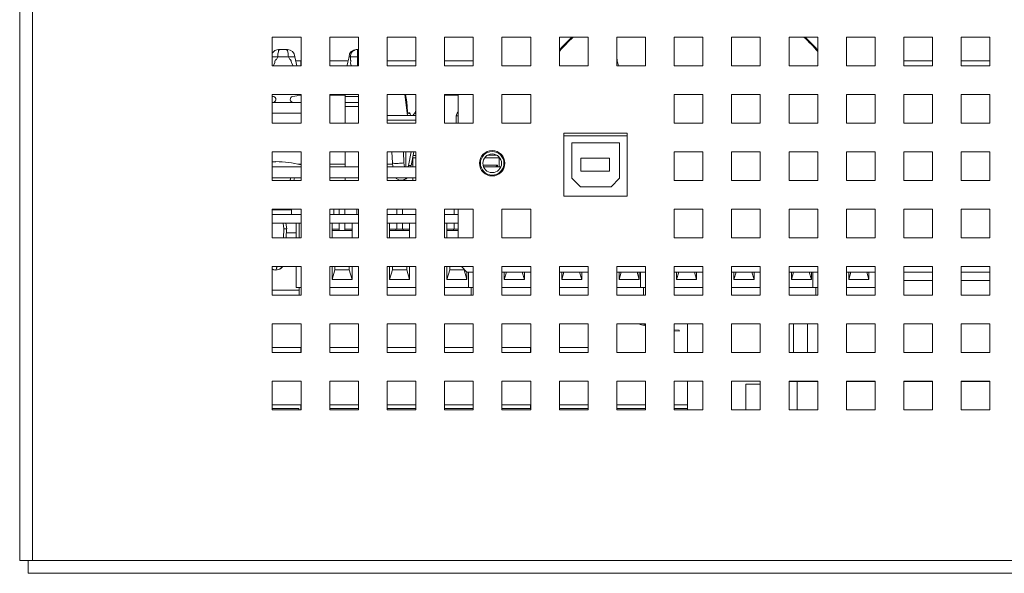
# Model space of a CAD drawing. Header units: inches. Extents: x 1 to 109, y 1 to 85.
# Tile 643 of 656: x 44.64 to 50.36, y 67.42 to 70.64. Entities that reach past the tile are written whole.
import ezdxf

# ---------------------------------------------------------------- set-up
doc = ezdxf.new("R2010")
doc.units = ezdxf.units.IN
doc.header["$MEASUREMENT"] = 0

msp = doc.modelspace()

# ---------------------------------------------------------------- linework, layer by layer
at = {"color": 7, "linetype": 'Continuous', "lineweight": 15, "ltscale": 5}
for p, q in [((44.6389, 67.4921), (44.6389, 80.6973)), ((44.7129, 80.6973), (44.7129, 67.4921)), ((46.2722, 70.5348), (46.1056, 70.5348)), ((46.1056, 70.5348), (46.1056, 70.3681)), ((46.2722, 70.3681), (46.2722, 70.5348)), ((46.6056, 70.5348), (46.4389, 70.5348)), ((46.4389, 70.5348), (46.4389, 70.3681)), ((46.6056, 70.3681), (46.6056, 70.5348)), ((46.9389, 70.5348), (46.7722, 70.5348)), ((46.7722, 70.5348), (46.7722, 70.3681)), ((46.9389, 70.3681), (46.9389, 70.5348)), ((47.2722, 70.5348), (47.1056, 70.5348)), ((47.1056, 70.5348), (47.1056, 70.3681)), ((47.2722, 70.3681), (47.2722, 70.5348)), ((47.6056, 70.5348), (47.4389, 70.5348)), ((47.4389, 70.5348), (47.4389, 70.3681)), ((47.6056, 70.3681), (47.6056, 70.5348)), ((47.9389, 70.5348), (47.7722, 70.5348)), ((47.7722, 70.5348), (47.7722, 70.3681)), ((47.9389, 70.3681), (47.9389, 70.5348)), ((48.2722, 70.5348), (48.1056, 70.5348)), ((48.1056, 70.5348), (48.1056, 70.3681)), ((48.2722, 70.3681), (48.2722, 70.5348)), ((48.6056, 70.5348), (48.4389, 70.5348)), ((48.4389, 70.5348), (48.4389, 70.3681)), ((48.6056, 70.3681), (48.6056, 70.5348)), ((48.9389, 70.5348), (48.7722, 70.5348)), ((48.7722, 70.5348), (48.7722, 70.3681)), ((48.9389, 70.3681), (48.9389, 70.5348)), ((49.2722, 70.5348), (49.1056, 70.5348)), ((49.1056, 70.5348), (49.1056, 70.3681)), ((49.2722, 70.3681), (49.2722, 70.5348)), ((49.6056, 70.5348), (49.4389, 70.5348)), ((49.4389, 70.5348), (49.4389, 70.3681)), ((49.6056, 70.3681), (49.6056, 70.5348)), ((49.9389, 70.5348), (49.7722, 70.5348)), ((49.7722, 70.5348), (49.7722, 70.3681)), ((49.9389, 70.3681), (49.9389, 70.5348)), ((50.2722, 70.5348), (50.1056, 70.5348)), ((50.1056, 70.5348), (50.1056, 70.3681)), ((50.2722, 70.3681), (50.2722, 70.5348)), ((46.1422, 70.4543), (46.1422, 70.4625)), ((46.1422, 70.4625), (46.1503, 70.4625)), ((46.1681, 70.4625), (46.1503, 70.4625)), ((46.1858, 70.4625), (46.1939, 70.4625)), ((46.1939, 70.4625), (46.1939, 70.4543)), ((46.6001, 70.4208), (46.6001, 70.4625)), ((46.6001, 70.4625), (46.6056, 70.4625)), ((46.1374, 70.4208), (46.1056, 70.4208)), ((46.1199, 70.3854), (46.1103, 70.3681)), ((46.1199, 70.3854), (46.1208, 70.3937)), ((46.1297, 70.4055), (46.1374, 70.4208)), ((46.1374, 70.4208), (46.1987, 70.4208)), ((46.2064, 70.4055), (46.1987, 70.4208)), ((46.1987, 70.4208), (46.2356, 70.4208)), ((46.2154, 70.3937), (46.2162, 70.3854)), ((46.2258, 70.3681), (46.2162, 70.3854)), ((46.2486, 70.3681), (46.2356, 70.4208)), ((46.2356, 70.4208), (46.2475, 70.3681)), ((46.2414, 70.3973), (46.2721, 70.3973)), ((46.2721, 70.3973), (46.2721, 70.3681)), ((46.4389, 70.3973), (46.5457, 70.3973)), ((46.5588, 70.4208), (46.5514, 70.4208)), ((46.5589, 70.4055), (46.5588, 70.4208)), ((46.5588, 70.4208), (46.6001, 70.4208)), ((46.5608, 70.3937), (46.5601, 70.3854)), ((46.5643, 70.3681), (46.5601, 70.3854)), ((46.6001, 70.4208), (46.5996, 70.3681)), ((46.6001, 70.4208), (46.6056, 70.4208)), ((46.7722, 70.3973), (46.9387, 70.3973)), ((46.9387, 70.3973), (46.9387, 70.3681)), ((47.1056, 70.3973), (47.2721, 70.3973)), ((47.2721, 70.3973), (47.2721, 70.3681)), ((49.7722, 70.3973), (49.9387, 70.3973)), ((49.9387, 70.3973), (49.9387, 70.3681)), ((50.1056, 70.3973), (50.2721, 70.3973)), ((50.2721, 70.3973), (50.2721, 70.3681)), ((46.1056, 70.3681), (46.2722, 70.3681)), ((46.4389, 70.3681), (46.6056, 70.3681)), ((46.7722, 70.3681), (46.9389, 70.3681)), ((47.1056, 70.3681), (47.2722, 70.3681)), ((47.4389, 70.3681), (47.6056, 70.3681)), ((47.7722, 70.3681), (47.9389, 70.3681)), ((48.1056, 70.3681), (48.2722, 70.3681)), ((48.4389, 70.3681), (48.6056, 70.3681)), ((48.7722, 70.3681), (48.9389, 70.3681)), ((49.1056, 70.3681), (49.2722, 70.3681)), ((49.4389, 70.3681), (49.6056, 70.3681)), ((49.7722, 70.3681), (49.9389, 70.3681)), ((50.1056, 70.3681), (50.2722, 70.3681)), ((46.2722, 70.2014), (46.1056, 70.2014)), ((46.1056, 70.2014), (46.1056, 70.0348)), ((46.2722, 70.0348), (46.2722, 70.2014)), ((46.6056, 70.2014), (46.4389, 70.2014)), ((46.4389, 70.2014), (46.4389, 70.0348)), ((46.5289, 70.1893), (46.5289, 70.2014)), ((46.6056, 70.0348), (46.6056, 70.2014)), ((46.9389, 70.2014), (46.7722, 70.2014)), ((46.7722, 70.2014), (46.7722, 70.0348)), ((46.8757, 70.2014), (46.89, 70.0783)), ((46.8782, 70.2014), (46.8858, 70.1594)), ((46.9389, 70.0348), (46.9389, 70.2014)), ((47.2722, 70.2014), (47.1056, 70.2014)), ((47.1056, 70.2014), (47.1056, 70.0348)), ((47.1856, 70.2014), (47.1856, 70.0348)), ((47.2722, 70.0348), (47.2722, 70.2014)), ((47.6056, 70.2014), (47.4389, 70.2014)), ((47.4389, 70.2014), (47.4389, 70.0348)), ((47.6056, 70.0348), (47.6056, 70.2014)), ((48.6056, 70.2014), (48.4389, 70.2014)), ((48.4389, 70.2014), (48.4389, 70.0348)), ((48.6056, 70.0348), (48.6056, 70.2014)), ((48.9389, 70.2014), (48.7722, 70.2014)), ((48.7722, 70.2014), (48.7722, 70.0348)), ((48.9389, 70.0348), (48.9389, 70.2014)), ((49.2722, 70.2014), (49.1056, 70.2014)), ((49.1056, 70.2014), (49.1056, 70.0348)), ((49.2722, 70.0348), (49.2722, 70.2014)), ((49.6056, 70.2014), (49.4389, 70.2014)), ((49.4389, 70.2014), (49.4389, 70.0348)), ((49.6056, 70.0348), (49.6056, 70.2014)), ((49.9389, 70.2014), (49.7722, 70.2014)), ((49.7722, 70.2014), (49.7722, 70.0348)), ((49.9389, 70.0348), (49.9389, 70.2014)), ((50.2722, 70.2014), (50.1056, 70.2014)), ((50.1056, 70.2014), (50.1056, 70.0348)), ((50.2722, 70.0348), (50.2722, 70.2014)), ((46.1056, 70.1905), (46.1122, 70.1893)), ((46.2722, 70.1556), (46.1056, 70.1556)), ((46.1094, 70.1556), (46.2267, 70.1556)), ((46.2722, 70.1967), (46.2581, 70.1967)), ((46.5289, 70.1967), (46.4389, 70.1967)), ((46.5289, 70.1556), (46.5289, 70.1893)), ((46.6056, 70.1556), (46.5289, 70.1556)), ((46.5289, 70.1556), (46.5289, 70.1306)), ((46.8907, 70.1015), (46.8858, 70.1594)), ((47.1856, 70.1967), (47.1056, 70.1967)), ((46.1056, 70.0931), (46.2722, 70.0931)), ((46.5289, 70.0348), (46.5289, 70.1306)), ((46.9369, 70.1015), (46.9389, 70.1118)), ((47.181, 70.0983), (47.1726, 70.0775)), ((47.1856, 70.0983), (47.181, 70.0983)), ((46.1056, 70.0348), (46.2722, 70.0348)), ((46.4389, 70.0348), (46.6056, 70.0348)), ((46.9389, 70.0783), (46.7722, 70.0783)), ((46.7722, 70.0521), (46.9278, 70.0521)), ((46.9389, 70.0521), (46.7722, 70.0521)), ((46.7722, 70.0348), (46.9389, 70.0348)), ((46.9278, 70.0521), (46.9389, 70.0521)), ((47.1056, 70.0348), (47.2722, 70.0348)), ((47.1856, 70.0775), (47.1726, 70.0775)), ((47.1726, 70.0775), (47.1726, 70.0348)), ((47.4389, 70.0348), (47.6056, 70.0348)), ((48.4389, 70.0348), (48.6056, 70.0348)), ((48.7722, 70.0348), (48.9389, 70.0348)), ((49.1056, 70.0348), (49.2722, 70.0348)), ((49.4389, 70.0348), (49.6056, 70.0348)), ((49.7722, 70.0348), (49.9389, 70.0348)), ((50.1056, 70.0348), (50.2722, 70.0348)), ((48.1656, 69.9764), (47.7989, 69.9764)), ((47.7989, 69.9764), (47.7989, 69.6098)), ((48.1656, 69.6098), (48.1656, 69.9764)), ((47.7989, 69.9602), (48.1656, 69.9602)), ((48.1221, 69.9207), (47.8449, 69.9207)), ((47.8449, 69.9207), (47.8449, 69.7155)), ((48.1221, 69.7155), (48.1221, 69.9207)), ((46.2722, 69.8681), (46.1056, 69.8681)), ((46.1056, 69.8681), (46.1056, 69.7014)), ((46.2722, 69.7014), (46.2722, 69.8681)), ((46.6056, 69.8681), (46.4389, 69.8681)), ((46.4389, 69.8681), (46.4389, 69.7014)), ((46.5289, 69.78), (46.5289, 69.8681)), ((46.6056, 69.7014), (46.6056, 69.8681)), ((46.9389, 69.8681), (46.7722, 69.8681)), ((46.7722, 69.8681), (46.7722, 69.7014)), ((46.8002, 69.8681), (46.8029, 69.8033)), ((46.8696, 69.8034), (46.8669, 69.8681)), ((46.8806, 69.8681), (46.8811, 69.78)), ((46.8971, 69.7884), (46.9124, 69.8681)), ((46.9272, 69.8681), (46.9119, 69.7884)), ((46.9389, 69.7014), (46.9389, 69.8681)), ((48.6056, 69.8681), (48.4389, 69.8681)), ((48.4389, 69.8681), (48.4389, 69.7014)), ((48.6056, 69.7014), (48.6056, 69.8681)), ((48.9389, 69.8681), (48.7722, 69.8681)), ((48.7722, 69.8681), (48.7722, 69.7014)), ((48.9389, 69.7014), (48.9389, 69.8681)), ((49.2722, 69.8681), (49.1056, 69.8681)), ((49.1056, 69.8681), (49.1056, 69.7014)), ((49.2722, 69.7014), (49.2722, 69.8681)), ((49.6056, 69.8681), (49.4389, 69.8681)), ((49.4389, 69.8681), (49.4389, 69.7014)), ((49.6056, 69.7014), (49.6056, 69.8681)), ((49.9389, 69.8681), (49.7722, 69.8681)), ((49.7722, 69.8681), (49.7722, 69.7014)), ((49.9389, 69.7014), (49.9389, 69.8681)), ((50.2722, 69.8681), (50.1056, 69.8681)), ((50.1056, 69.8681), (50.1056, 69.7014)), ((50.2722, 69.7014), (50.2722, 69.8681)), ((46.126, 69.8108), (46.1056, 69.8104)), ((46.8028, 69.8037), (46.8055, 69.78)), ((46.8722, 69.78), (46.8696, 69.8034)), ((46.9222, 69.8423), (46.9222, 69.8339)), ((46.9222, 69.78), (46.9222, 69.8339)), ((46.9389, 69.8339), (46.9222, 69.8339)), ((46.9389, 69.8464), (46.923, 69.8464)), ((47.4222, 69.8339), (47.3388, 69.8339)), ((47.4095, 69.8483), (47.355, 69.8483)), ((47.4222, 69.8381), (47.4222, 69.8339)), ((47.4222, 69.78), (47.4222, 69.8339)), ((47.4257, 69.8339), (47.4222, 69.8339)), ((48.0639, 69.8306), (47.8972, 69.8306)), ((47.8972, 69.8306), (47.8972, 69.7556)), ((48.0639, 69.7556), (48.0639, 69.8306)), ((46.2722, 69.78), (46.1056, 69.78)), ((46.6056, 69.78), (46.4389, 69.78)), ((46.9389, 69.78), (46.7722, 69.78)), ((46.9119, 69.7884), (46.8971, 69.7884)), ((47.3291, 69.7905), (47.4139, 69.7905)), ((47.4321, 69.78), (47.3324, 69.78)), ((47.4139, 69.7905), (47.4024, 69.78)), ((47.4139, 69.7905), (47.4139, 69.78)), ((47.8972, 69.7556), (48.0639, 69.7556)), ((46.2722, 69.7178), (46.1056, 69.7178)), ((46.1056, 69.7014), (46.2722, 69.7014)), ((46.2076, 69.7014), (46.2125, 69.7178)), ((46.2094, 69.7014), (46.2125, 69.7178)), ((46.2311, 69.7014), (46.2342, 69.7178)), ((46.6056, 69.7178), (46.4389, 69.7178)), ((46.4389, 69.7014), (46.6056, 69.7014)), ((46.5289, 69.7014), (46.5289, 69.7178)), ((46.9389, 69.7178), (46.7722, 69.7178)), ((46.7722, 69.7014), (46.9389, 69.7014)), ((46.8581, 69.7033), (46.8534, 69.7029)), ((46.8577, 69.7033), (46.8551, 69.7031)), ((46.8558, 69.7024), (46.8628, 69.7037)), ((46.9222, 69.7014), (46.9222, 69.7178)), ((47.8449, 69.7155), (47.8949, 69.6655)), ((48.0721, 69.6655), (48.1221, 69.7155)), ((48.4389, 69.7014), (48.6056, 69.7014)), ((48.7722, 69.7014), (48.9389, 69.7014)), ((49.1056, 69.7014), (49.2722, 69.7014)), ((49.4389, 69.7014), (49.6056, 69.7014)), ((49.7722, 69.7014), (49.9389, 69.7014)), ((50.1056, 69.7014), (50.2722, 69.7014)), ((47.8949, 69.6655), (48.0721, 69.6655)), ((47.7989, 69.6098), (48.1656, 69.6098)), ((46.2722, 69.5348), (46.1056, 69.5348)), ((46.1056, 69.5348), (46.1056, 69.3681)), ((46.1056, 69.5308), (46.2162, 69.5308)), ((46.2162, 69.5308), (46.2162, 69.5348)), ((46.2162, 69.5045), (46.2162, 69.5308)), ((46.2722, 69.3681), (46.2722, 69.5348)), ((46.6056, 69.5348), (46.4389, 69.5348)), ((46.4389, 69.5348), (46.4389, 69.3681)), ((46.4624, 69.5348), (46.4624, 69.5045)), ((46.4946, 69.5348), (46.4946, 69.5045)), ((46.5271, 69.5045), (46.5271, 69.5348)), ((46.5966, 69.5045), (46.5966, 69.5348)), ((46.6056, 69.3681), (46.6056, 69.5348)), ((46.9389, 69.5348), (46.7722, 69.5348)), ((46.7722, 69.5348), (46.7722, 69.3681)), ((46.828, 69.5348), (46.828, 69.5045)), ((46.8605, 69.5045), (46.8605, 69.5348)), ((46.9389, 69.3681), (46.9389, 69.5348)), ((47.2722, 69.5348), (47.1056, 69.5348)), ((47.1056, 69.5348), (47.1056, 69.3681)), ((47.1613, 69.5348), (47.1613, 69.5045)), ((47.1856, 69.5348), (47.1856, 69.3681)), ((47.2722, 69.3681), (47.2722, 69.5348)), ((47.6056, 69.5348), (47.4389, 69.5348)), ((47.4389, 69.5348), (47.4389, 69.3681)), ((47.6056, 69.3681), (47.6056, 69.5348)), ((48.6056, 69.5348), (48.4389, 69.5348)), ((48.4389, 69.5348), (48.4389, 69.3681)), ((48.6056, 69.3681), (48.6056, 69.5348)), ((48.9389, 69.5348), (48.7722, 69.5348)), ((48.7722, 69.5348), (48.7722, 69.3681)), ((48.9389, 69.3681), (48.9389, 69.5348)), ((49.2722, 69.5348), (49.1056, 69.5348)), ((49.1056, 69.5348), (49.1056, 69.3681)), ((49.2722, 69.3681), (49.2722, 69.5348)), ((49.6056, 69.5348), (49.4389, 69.5348)), ((49.4389, 69.5348), (49.4389, 69.3681)), ((49.6056, 69.3681), (49.6056, 69.5348)), ((49.9389, 69.5348), (49.7722, 69.5348)), ((49.7722, 69.5348), (49.7722, 69.3681)), ((49.9389, 69.3681), (49.9389, 69.5348)), ((50.2722, 69.5348), (50.1056, 69.5348)), ((50.1056, 69.5348), (50.1056, 69.3681)), ((50.2722, 69.3681), (50.2722, 69.5348)), ((46.2722, 69.5045), (46.1056, 69.5045)), ((46.6056, 69.5045), (46.4389, 69.5045)), ((46.9389, 69.5045), (46.7722, 69.5045)), ((47.1856, 69.5045), (47.1056, 69.5045)), ((46.2722, 69.4528), (46.1056, 69.4528)), ((46.169, 69.4528), (46.1734, 69.4201)), ((46.1698, 69.3681), (46.1734, 69.4201)), ((46.1891, 69.4196), (46.1845, 69.4528)), ((46.1852, 69.3681), (46.1889, 69.4217)), ((46.2442, 69.3681), (46.2442, 69.4528)), ((46.2609, 69.3681), (46.2609, 69.4528)), ((46.6056, 69.4528), (46.4389, 69.4528)), ((46.4525, 69.4528), (46.4525, 69.3681)), ((46.4946, 69.4195), (46.4525, 69.4195)), ((46.5692, 69.4112), (46.4525, 69.4112)), ((46.4946, 69.4528), (46.4946, 69.4112)), ((46.5271, 69.4112), (46.5271, 69.4528)), ((46.5692, 69.4195), (46.5271, 69.4195)), ((46.5692, 69.4528), (46.5692, 69.3681)), ((46.9389, 69.4528), (46.7722, 69.4528)), ((46.7859, 69.4528), (46.7859, 69.3681)), ((46.8235, 69.4195), (46.7859, 69.4195)), ((46.9025, 69.4112), (46.7859, 69.4112)), ((46.8235, 69.4195), (46.8235, 69.4112)), ((46.8235, 69.4195), (46.828, 69.4195)), ((46.828, 69.4528), (46.828, 69.4195)), ((46.828, 69.4195), (46.8605, 69.4195)), ((46.8605, 69.4195), (46.8605, 69.4528)), ((46.8605, 69.4195), (46.865, 69.4195)), ((46.865, 69.4112), (46.865, 69.4195)), ((46.9025, 69.4195), (46.865, 69.4195)), ((46.9025, 69.4528), (46.9025, 69.3681)), ((47.1856, 69.4528), (47.1056, 69.4528)), ((47.1192, 69.4528), (47.1192, 69.3681)), ((47.1568, 69.4195), (47.1192, 69.4195)), ((47.1856, 69.4112), (47.1192, 69.4112)), ((47.1568, 69.4195), (47.1568, 69.4112)), ((47.1568, 69.4195), (47.1613, 69.4195)), ((47.1613, 69.4528), (47.1613, 69.4195)), ((47.1613, 69.4195), (47.1856, 69.4195)), ((46.1056, 69.3681), (46.2722, 69.3681)), ((46.1873, 69.3973), (46.2442, 69.3973)), ((46.4389, 69.3681), (46.6056, 69.3681)), ((46.7722, 69.3681), (46.9389, 69.3681)), ((47.1056, 69.3681), (47.2722, 69.3681)), ((47.4389, 69.3681), (47.6056, 69.3681)), ((48.4389, 69.3681), (48.6056, 69.3681)), ((48.7722, 69.3681), (48.9389, 69.3681)), ((49.1056, 69.3681), (49.2722, 69.3681)), ((49.4389, 69.3681), (49.6056, 69.3681)), ((49.7722, 69.3681), (49.9389, 69.3681)), ((50.1056, 69.3681), (50.2722, 69.3681)), ((46.2722, 69.2014), (46.1056, 69.2014)), ((46.1056, 69.2014), (46.1056, 69.0348)), ((46.1168, 69.1824), (46.1258, 69.1811)), ((46.1256, 69.1818), (46.1261, 69.1816)), ((46.2442, 69.0789), (46.2442, 69.2014)), ((46.2722, 69.0348), (46.2722, 69.2014)), ((46.6056, 69.2014), (46.4389, 69.2014)), ((46.4389, 69.2014), (46.4389, 69.0348)), ((46.4525, 69.1257), (46.4525, 69.2014)), ((46.4525, 69.1257), (46.4692, 69.1826)), ((46.4692, 69.1826), (46.4692, 69.2014)), ((46.5525, 69.1826), (46.4692, 69.1826)), ((46.5525, 69.2014), (46.5525, 69.1826)), ((46.5692, 69.1257), (46.5525, 69.1826)), ((46.5692, 69.2014), (46.5692, 69.1257)), ((46.6056, 69.0348), (46.6056, 69.2014)), ((46.9389, 69.2014), (46.7722, 69.2014)), ((46.7722, 69.2014), (46.7722, 69.0348)), ((46.7859, 69.1257), (46.7859, 69.2014)), ((46.7859, 69.1257), (46.8025, 69.1826)), ((46.8025, 69.1826), (46.8025, 69.2014)), ((46.8859, 69.1826), (46.8025, 69.1826)), ((46.8859, 69.2014), (46.8859, 69.1826)), ((46.9025, 69.1257), (46.8859, 69.1826)), ((46.9025, 69.2014), (46.9025, 69.1257)), ((46.9389, 69.0348), (46.9389, 69.2014)), ((47.2722, 69.2014), (47.1056, 69.2014)), ((47.1056, 69.2014), (47.1056, 69.0348)), ((47.1192, 69.1257), (47.1192, 69.2014)), ((47.1192, 69.1257), (47.1359, 69.1826)), ((47.1359, 69.1826), (47.1359, 69.2014)), ((47.2192, 69.1826), (47.1359, 69.1826)), ((47.2032, 69.2014), (47.2356, 69.1691)), ((47.2192, 69.1854), (47.2192, 69.1826)), ((47.2192, 69.1826), (47.2359, 69.1257)), ((47.2722, 69.0348), (47.2722, 69.2014)), ((47.6056, 69.2014), (47.4389, 69.2014)), ((47.4389, 69.2014), (47.4389, 69.0348)), ((47.6056, 69.0348), (47.6056, 69.2014)), ((47.9389, 69.2014), (47.7722, 69.2014)), ((47.7722, 69.2014), (47.7722, 69.0348)), ((47.9389, 69.0348), (47.9389, 69.2014)), ((48.2722, 69.2014), (48.1056, 69.2014)), ((48.1056, 69.2014), (48.1056, 69.0348)), ((48.2722, 69.0348), (48.2722, 69.2014)), ((48.6056, 69.2014), (48.4389, 69.2014)), ((48.4389, 69.2014), (48.4389, 69.0348)), ((48.6056, 69.0348), (48.6056, 69.2014)), ((48.9389, 69.2014), (48.7722, 69.2014)), ((48.7722, 69.2014), (48.7722, 69.0348)), ((48.9389, 69.0348), (48.9389, 69.2014)), ((49.2722, 69.2014), (49.1056, 69.2014)), ((49.1056, 69.2014), (49.1056, 69.0348)), ((49.2722, 69.0348), (49.2722, 69.2014)), ((49.6056, 69.2014), (49.4389, 69.2014)), ((49.4389, 69.2014), (49.4389, 69.0348)), ((49.6056, 69.0348), (49.6056, 69.2014)), ((49.9389, 69.2014), (49.7722, 69.2014)), ((49.7722, 69.2014), (49.7722, 69.0348)), ((49.9389, 69.0348), (49.9389, 69.2014)), ((50.2722, 69.2014), (50.1056, 69.2014)), ((50.1056, 69.2014), (50.1056, 69.0348)), ((50.2722, 69.0348), (50.2722, 69.2014)), ((46.5692, 69.1257), (46.4525, 69.1257)), ((46.9025, 69.1257), (46.7859, 69.1257)), ((47.2359, 69.1257), (47.1192, 69.1257)), ((47.2356, 69.1691), (47.2722, 69.1691)), ((47.2359, 69.1691), (47.2359, 69.1257)), ((47.2442, 69.0789), (47.2442, 69.1691)), ((47.4389, 69.1691), (47.6056, 69.1691)), ((47.4525, 69.1257), (47.4525, 69.1691)), ((47.4525, 69.1257), (47.4653, 69.1691)), ((47.5692, 69.1257), (47.4525, 69.1257)), ((47.5692, 69.1257), (47.5565, 69.1691)), ((47.5692, 69.1691), (47.5692, 69.1257)), ((47.7722, 69.1691), (47.9389, 69.1691)), ((47.7859, 69.1257), (47.7859, 69.1691)), ((47.7859, 69.1257), (47.7986, 69.1691)), ((47.9025, 69.1257), (47.7859, 69.1257)), ((47.9025, 69.1257), (47.8898, 69.1691)), ((47.9025, 69.1691), (47.9025, 69.1257)), ((48.1056, 69.1691), (48.2722, 69.1691)), ((48.1192, 69.1257), (48.1192, 69.1691)), ((48.1192, 69.1257), (48.1319, 69.1691)), ((48.2359, 69.1257), (48.1192, 69.1257)), ((48.2232, 69.1691), (48.2359, 69.1257)), ((48.2359, 69.1691), (48.2359, 69.1257)), ((48.2442, 69.0789), (48.2442, 69.1691)), ((48.4389, 69.1691), (48.6056, 69.1691)), ((48.4525, 69.1257), (48.4525, 69.1691)), ((48.4525, 69.1257), (48.4652, 69.1691)), ((48.5692, 69.1257), (48.4525, 69.1257)), ((48.5692, 69.1257), (48.5565, 69.1691)), ((48.5692, 69.1691), (48.5692, 69.1257)), ((48.7722, 69.1691), (48.9389, 69.1691)), ((48.7859, 69.1257), (48.7859, 69.1691)), ((48.7859, 69.1257), (48.7986, 69.1691)), ((48.9025, 69.1257), (48.7859, 69.1257)), ((48.9025, 69.1257), (48.8898, 69.1691)), ((48.9025, 69.1691), (48.9025, 69.1257)), ((49.1056, 69.1691), (49.2722, 69.1691)), ((49.1192, 69.1257), (49.1192, 69.1691)), ((49.1192, 69.1257), (49.1319, 69.1691)), ((49.2359, 69.1257), (49.1192, 69.1257)), ((49.2232, 69.1691), (49.2359, 69.1257)), ((49.2359, 69.1691), (49.2359, 69.1257)), ((49.2442, 69.0789), (49.2442, 69.1691)), ((49.4389, 69.1691), (49.6056, 69.1691)), ((49.4525, 69.1257), (49.4525, 69.1691)), ((49.4525, 69.1257), (49.4653, 69.1691)), ((49.5692, 69.1257), (49.4525, 69.1257)), ((49.5692, 69.1257), (49.5565, 69.1691)), ((49.5692, 69.1691), (49.5692, 69.1257)), ((49.9389, 69.1691), (49.7722, 69.1691)), ((50.2722, 69.1691), (50.1056, 69.1691)), ((46.1056, 69.0639), (46.2609, 69.0639)), ((46.2442, 69.0789), (46.2609, 69.0789)), ((46.2722, 69.0789), (46.2609, 69.0789)), ((46.2609, 69.0348), (46.2609, 69.0789)), ((46.6056, 69.0789), (46.4389, 69.0789)), ((46.9389, 69.0789), (46.7722, 69.0789)), ((47.2442, 69.0789), (47.1056, 69.0789)), ((47.2442, 69.0789), (47.2609, 69.0789)), ((47.2722, 69.0789), (47.2609, 69.0789)), ((47.2609, 69.0348), (47.2609, 69.0789)), ((47.6056, 69.0789), (47.4389, 69.0789)), ((47.9389, 69.0789), (47.7722, 69.0789)), ((48.2442, 69.0789), (48.1056, 69.0789)), ((48.2609, 69.0789), (48.2442, 69.0789)), ((48.2609, 69.0348), (48.2609, 69.0789)), ((48.2722, 69.0789), (48.2609, 69.0789)), ((48.6056, 69.0789), (48.4389, 69.0789)), ((48.9389, 69.0789), (48.7722, 69.0789)), ((49.2442, 69.0789), (49.1056, 69.0789)), ((49.2442, 69.0789), (49.2609, 69.0789)), ((49.2722, 69.0789), (49.2609, 69.0789)), ((49.2609, 69.0348), (49.2609, 69.0789)), ((49.6056, 69.0789), (49.4389, 69.0789)), ((46.1056, 69.0348), (46.2722, 69.0348)), ((46.4389, 69.0348), (46.6056, 69.0348)), ((46.7722, 69.0348), (46.9389, 69.0348)), ((47.1056, 69.0348), (47.2722, 69.0348)), ((47.4389, 69.0348), (47.6056, 69.0348)), ((47.7722, 69.0348), (47.9389, 69.0348)), ((48.1056, 69.0348), (48.2722, 69.0348)), ((48.4389, 69.0348), (48.6056, 69.0348)), ((48.7722, 69.0348), (48.9389, 69.0348)), ((49.1056, 69.0348), (49.2722, 69.0348)), ((49.4389, 69.0348), (49.6056, 69.0348)), ((49.7722, 69.0348), (49.9389, 69.0348)), ((50.1056, 69.0348), (50.2722, 69.0348)), ((46.2722, 68.8681), (46.1056, 68.8681)), ((46.1056, 68.8681), (46.1056, 68.7014)), ((46.2722, 68.7014), (46.2722, 68.8681)), ((46.6056, 68.8681), (46.4389, 68.8681)), ((46.4389, 68.8681), (46.4389, 68.7014)), ((46.6056, 68.7014), (46.6056, 68.8681)), ((46.9389, 68.8681), (46.7722, 68.8681)), ((46.7722, 68.8681), (46.7722, 68.7014)), ((46.9389, 68.7014), (46.9389, 68.8681)), ((47.2722, 68.8681), (47.1056, 68.8681)), ((47.1056, 68.8681), (47.1056, 68.7014)), ((47.2722, 68.7014), (47.2722, 68.8681)), ((47.6056, 68.8681), (47.4389, 68.8681)), ((47.4389, 68.8681), (47.4389, 68.7014)), ((47.6056, 68.7014), (47.6056, 68.8681)), ((47.9389, 68.8681), (47.7722, 68.8681)), ((47.7722, 68.8681), (47.7722, 68.7014)), ((47.9389, 68.7014), (47.9389, 68.8681)), ((48.2722, 68.8681), (48.1056, 68.8681)), ((48.1056, 68.8681), (48.1056, 68.7014)), ((48.2524, 68.8681), (48.2722, 68.8627)), ((48.2722, 68.7014), (48.2722, 68.8681)), ((48.6056, 68.8681), (48.4389, 68.8681)), ((48.4389, 68.8681), (48.4389, 68.7014)), ((48.4389, 68.8339), (48.4679, 68.8319)), ((48.4679, 68.8319), (48.4679, 68.8261)), ((48.5171, 68.7014), (48.5171, 68.8681)), ((48.6056, 68.7014), (48.6056, 68.8681)), ((48.9389, 68.8681), (48.7722, 68.8681)), ((48.7722, 68.8681), (48.7722, 68.7014)), ((48.9389, 68.7014), (48.9389, 68.8681)), ((49.2722, 68.8681), (49.1056, 68.8681)), ((49.1056, 68.8681), (49.1056, 68.7014)), ((49.1315, 68.8681), (49.1315, 68.7014)), ((49.213, 68.8681), (49.213, 68.7014)), ((49.2722, 68.7014), (49.2722, 68.8681)), ((49.6056, 68.8681), (49.4389, 68.8681)), ((49.4389, 68.8681), (49.4389, 68.7014)), ((49.6056, 68.7014), (49.6056, 68.8681)), ((49.9389, 68.8681), (49.7722, 68.8681)), ((49.7722, 68.8681), (49.7722, 68.7014)), ((49.9389, 68.7014), (49.9389, 68.8681)), ((50.2722, 68.8681), (50.1056, 68.8681)), ((50.1056, 68.8681), (50.1056, 68.7014)), ((50.2722, 68.7014), (50.2722, 68.8681)), ((48.4679, 68.8261), (48.4389, 68.8281)), ((46.1056, 68.7306), (46.2721, 68.7306)), ((46.2721, 68.7306), (46.2721, 68.7014)), ((46.4389, 68.7306), (46.6054, 68.7306)), ((46.6054, 68.7306), (46.6054, 68.7014)), ((46.7722, 68.7306), (46.9387, 68.7306)), ((46.9387, 68.7306), (46.9387, 68.7014)), ((47.1056, 68.7306), (47.2721, 68.7306)), ((47.2721, 68.7306), (47.2721, 68.7014)), ((47.4389, 68.7306), (47.6054, 68.7306)), ((47.6054, 68.7306), (47.6054, 68.7014)), ((47.7722, 68.7306), (47.9387, 68.7306)), ((47.9387, 68.7306), (47.9387, 68.7014)), ((46.1056, 68.7014), (46.2722, 68.7014)), ((46.4389, 68.7014), (46.6056, 68.7014)), ((46.7722, 68.7014), (46.9389, 68.7014)), ((47.1056, 68.7014), (47.2722, 68.7014)), ((47.4389, 68.7014), (47.6056, 68.7014)), ((47.7722, 68.7014), (47.9389, 68.7014)), ((48.1056, 68.7014), (48.2722, 68.7014)), ((48.4389, 68.7014), (48.6056, 68.7014)), ((48.7722, 68.7014), (48.9389, 68.7014)), ((49.1056, 68.7014), (49.2722, 68.7014)), ((49.4389, 68.7014), (49.6056, 68.7014)), ((49.7722, 68.7014), (49.9389, 68.7014)), ((50.1056, 68.7014), (50.2722, 68.7014)), ((46.2722, 68.5348), (46.1056, 68.5348)), ((46.1056, 68.5348), (46.1056, 68.3681)), ((46.2722, 68.3681), (46.2722, 68.5348)), ((46.6056, 68.5348), (46.4389, 68.5348)), ((46.4389, 68.5348), (46.4389, 68.3681)), ((46.6056, 68.3681), (46.6056, 68.5348)), ((46.9389, 68.5348), (46.7722, 68.5348)), ((46.7722, 68.5348), (46.7722, 68.3681)), ((46.9389, 68.3681), (46.9389, 68.5348)), ((47.2722, 68.5348), (47.1056, 68.5348)), ((47.1056, 68.5348), (47.1056, 68.3681)), ((47.2722, 68.3681), (47.2722, 68.5348)), ((47.6056, 68.5348), (47.4389, 68.5348)), ((47.4389, 68.5348), (47.4389, 68.3681)), ((47.6056, 68.3681), (47.6056, 68.5348)), ((47.9389, 68.5348), (47.7722, 68.5348)), ((47.7722, 68.5348), (47.7722, 68.3681)), ((47.9389, 68.3681), (47.9389, 68.5348)), ((48.2722, 68.5348), (48.1056, 68.5348)), ((48.1056, 68.5348), (48.1056, 68.3681)), ((48.2722, 68.3681), (48.2722, 68.5348)), ((48.6056, 68.5348), (48.4389, 68.5348)), ((48.4389, 68.5348), (48.4389, 68.3681)), ((48.5171, 68.3681), (48.5171, 68.5348)), ((48.6056, 68.3681), (48.6056, 68.5348)), ((48.9389, 68.5348), (48.7722, 68.5348)), ((48.7722, 68.5348), (48.7722, 68.3681)), ((48.855, 68.5177), (48.855, 68.3681)), ((48.855, 68.5177), (48.9389, 68.5177)), ((48.9389, 68.3681), (48.9389, 68.5348)), ((49.2722, 68.5348), (49.1056, 68.5348)), ((49.1056, 68.5348), (49.1056, 68.3681)), ((49.1056, 68.5327), (49.2722, 68.5327)), ((49.1526, 68.5327), (49.1526, 68.3681)), ((49.2722, 68.3681), (49.2722, 68.5348)), ((49.6056, 68.5348), (49.4389, 68.5348)), ((49.4389, 68.5348), (49.4389, 68.3681)), ((49.4389, 68.5327), (49.6056, 68.5327)), ((49.6056, 68.3681), (49.6056, 68.5348)), ((49.9389, 68.5348), (49.7722, 68.5348)), ((49.7722, 68.5348), (49.7722, 68.3681)), ((49.7722, 68.5327), (49.9389, 68.5327)), ((49.9389, 68.3681), (49.9389, 68.5348)), ((50.2722, 68.5348), (50.1056, 68.5348)), ((50.1056, 68.5348), (50.1056, 68.3681)), ((50.1992, 68.5327), (50.1056, 68.5327)), ((50.1992, 68.5348), (50.1992, 68.5327)), ((50.2722, 68.5327), (50.1992, 68.5327)), ((50.2722, 68.3681), (50.2722, 68.5348)), ((46.1056, 68.3973), (46.2721, 68.3973)), ((46.2591, 68.3762), (46.1056, 68.3762)), ((46.2591, 68.3681), (46.2591, 68.3762)), ((46.2721, 68.3973), (46.2721, 68.3681)), ((46.4389, 68.3973), (46.6054, 68.3973)), ((46.6056, 68.3762), (46.4389, 68.3762)), ((46.6054, 68.3973), (46.6054, 68.3762)), ((46.7722, 68.3973), (46.9387, 68.3973)), ((46.9389, 68.3762), (46.7722, 68.3762)), ((46.9387, 68.3973), (46.9387, 68.3762)), ((47.1056, 68.3973), (47.2721, 68.3973)), ((47.2722, 68.3762), (47.1056, 68.3762)), ((47.2721, 68.3973), (47.2721, 68.3762)), ((47.4389, 68.3973), (47.6054, 68.3973)), ((47.6056, 68.3762), (47.4389, 68.3762)), ((47.6054, 68.3973), (47.6054, 68.3762)), ((47.7722, 68.3973), (47.9387, 68.3973)), ((47.9389, 68.3762), (47.7722, 68.3762)), ((47.9387, 68.3973), (47.9387, 68.3762)), ((48.1056, 68.3973), (48.2721, 68.3973)), ((48.2722, 68.3762), (48.1056, 68.3762)), ((48.2721, 68.3973), (48.2721, 68.3762)), ((48.4389, 68.3973), (48.5171, 68.3973)), ((48.5171, 68.3762), (48.4389, 68.3762)), ((46.1056, 68.3681), (46.2722, 68.3681)), ((46.4389, 68.3681), (46.6056, 68.3681)), ((46.7722, 68.3681), (46.9389, 68.3681)), ((47.1056, 68.3681), (47.2722, 68.3681)), ((47.4389, 68.3681), (47.6056, 68.3681)), ((47.7722, 68.3681), (47.9389, 68.3681)), ((48.1056, 68.3681), (48.2722, 68.3681)), ((48.4389, 68.3681), (48.6056, 68.3681)), ((48.7722, 68.3681), (48.9389, 68.3681)), ((49.1056, 68.3681), (49.2722, 68.3681)), ((49.4389, 68.3681), (49.6056, 68.3681)), ((49.7722, 68.3681), (49.9389, 68.3681)), ((50.1056, 68.3681), (50.2722, 68.3681)), ((44.6887, 67.4921), (44.6389, 67.4921)), ((44.6887, 67.4181), (44.6887, 67.4921)), ((44.6887, 67.4921), (44.7129, 67.4921)), ((44.7129, 67.4921), (62.3312, 67.4921)), ((62.3554, 67.4181), (44.6887, 67.4181))]:
    msp.add_line(p, q, dxfattribs=at)
at = {"color": 8, "linetype": 'Continuous', "lineweight": 15, "ltscale": 5}
for p, q in [((46.5289, 70.1893), (46.6056, 70.1893)), ((46.5289, 70.1306), (46.6056, 70.1306)), ((46.9369, 70.1015), (46.9389, 70.1015)), ((46.2722, 69.7967), (46.255, 69.7967)), ((46.5289, 69.7967), (46.4389, 69.7967)), ((46.8036, 69.7967), (46.7722, 69.7967)), ((46.9222, 69.7967), (46.9135, 69.7967)), ((46.8551, 69.7031), (46.8527, 69.7029)), ((49.7722, 69.12), (49.9389, 69.12)), ((50.1056, 69.12), (50.2722, 69.12))]:
    msp.add_line(p, q, dxfattribs=at)
at = {"color": 7, "linetype": 'Continuous', "lineweight": 15, "ltscale": 5, "flags": 128}
for points in [[(47.7722, 70.46), (47.7903, 70.4804), (47.8438, 70.5348)], [(49.2003, 70.5348), (49.2538, 70.4804), (49.2722, 70.4596)], [(46.9028, 70.0956), (46.9013, 70.0935), (46.8995, 70.0921), (46.8975, 70.0916), (46.8956, 70.092), (46.8938, 70.0934), (46.8923, 70.0956), (46.8912, 70.0983), (46.8907, 70.1015)], [(46.9313, 70.0956), (46.9328, 70.0935), (46.9346, 70.0921), (46.9365, 70.0916), (46.9385, 70.092), (46.9389, 70.0923)], [(48.2722, 68.8566), (48.241, 68.8653), (48.2319, 68.8681)]]:
    msp.add_lwpolyline(points, dxfattribs=at)
at = {"color": 7, "linetype": 'Continuous', "lineweight": 15, "ltscale": 25}
for radius in [0.0737, 0.0683, 0.0542]:
    msp.add_circle((47.3822, 69.8014), radius, dxfattribs=at)
for centre, radius, start, end in [((48.5221, 69.8142), 0.9838, 132.9048, 139.6602), ((48.5221, 69.8142), 0.9838, 40.3098, 47.0952), ((46.1422, 70.4208), 0.0417, 90, 151.6424), ((46.1939, 70.4208), 0.0417, 0, 90), ((46.5931, 70.4208), 0.0417, 90, 180), ((46.6001, 70.4208), 0.0417, 90, 126.5546), ((46.1681, 70.5306), 0.3458, 279.3007, 287.53), ((46.1094, 70.1726), 0.017, 270, 80.6993), ((46.2267, 70.1726), 0.017, 99.3007, 270), ((46.123, 69.1875), 0.6234, 76.1497, 89.7267)]:
    msp.add_arc(centre, radius, start, end, dxfattribs=at)
for centre, major_axis, ratio, start_param, end_param in [((46.8839, 69.7922), (-0.0003, 0.0164), 0.82607, 3.854892, 4.460887), ((46.8995, 69.7922), (0.0003, 0.0164), 0.775233, 3.882637, 4.488633)]:
    msp.add_ellipse(centre, major_axis=major_axis, ratio=ratio, start_param=start_param, end_param=end_param, dxfattribs=at)
at = {"color": 7, "linetype": 'Continuous', "lineweight": 15, "ltscale": 5}
for points, knots in [([(46.1422, 70.4543), (46.1412, 70.4512), (46.1393, 70.4449), (46.1377, 70.4327), (46.1375, 70.4245), (46.1374, 70.4208)], [0, 0, 0, 0, 0.366088, 0.722508, 1, 1, 1, 1]), ([(46.1503, 70.4625), (46.1502, 70.4625), (46.1486, 70.4625), (46.1455, 70.4613), (46.1433, 70.4567), (46.1422, 70.4543)], [0, 0, 0, 0, 0.0101747, 0.4858595, 1, 1, 1, 1]), ([(46.1858, 70.4625), (46.1832, 70.4625), (46.178, 70.4625), (46.1714, 70.4625), (46.1681, 70.4625)], [0, 0, 0, 0, 0.500011, 1, 1, 1, 1]), ([(46.1858, 70.4625), (46.1859, 70.4625), (46.1875, 70.4625), (46.1906, 70.4613), (46.1928, 70.4567), (46.1939, 70.4543)], [0, 0, 0, 0, 0.010175, 0.485839, 1, 1, 1, 1]), ([(46.1987, 70.4208), (46.1986, 70.4255), (46.1983, 70.4347), (46.1964, 70.4464), (46.1947, 70.4519), (46.1939, 70.4543)], [0, 0, 0, 0, 0.353862, 0.707727, 1, 1, 1, 1]), ([(46.5588, 70.4208), (46.5592, 70.4255), (46.5601, 70.4347), (46.5663, 70.4464), (46.5725, 70.4519), (46.5753, 70.4543)], [0, 0, 0, 0, 0.3538782, 0.7077489, 1, 1, 1, 1]), ([(46.1208, 70.3937), (46.121, 70.3952), (46.1216, 70.3981), (46.1241, 70.4018), (46.127, 70.4042), (46.129, 70.4052), (46.1297, 70.4055)], [0, 0, 0, 0, 0.280865, 0.561248, 0.852632, 1, 1, 1, 1]), ([(46.2064, 70.4055), (46.2078, 70.4047), (46.2107, 70.4033), (46.2138, 70.3994), (46.2151, 70.396), (46.2153, 70.3941), (46.2154, 70.3937)], [0, 0, 0, 0, 0.31503, 0.630435, 0.932664, 1, 1, 1, 1]), ([(46.5514, 70.4208), (46.5506, 70.4178), (46.5487, 70.4097), (46.5455, 70.3962), (46.5421, 70.3816), (46.5397, 70.3722), (46.5387, 70.3681)], [0, 0, 0, 0, 0.172063, 0.463681, 0.764546, 1, 1, 1, 1]), ([(46.5589, 70.4055), (46.5592, 70.4047), (46.56, 70.4033), (46.5608, 70.3994), (46.561, 70.396), (46.5608, 70.3941), (46.5608, 70.3937)], [0, 0, 0, 0, 0.315058, 0.63049, 0.932674, 1, 1, 1, 1]), ([(48.1158, 70.3681), (48.1134, 70.3778), (48.1099, 70.392), (48.1066, 70.4061), (48.1056, 70.4105)], [0, 0, 0, 0, 0.688702, 1, 1, 1, 1]), ([(46.8963, 70.092), (46.8972, 70.0922), (46.8996, 70.0927), (46.9016, 70.0945), (46.9028, 70.0956)], [0, 0, 0, 0, 0.378499, 1, 1, 1, 1]), ([(46.9028, 70.0956), (46.9044, 70.0916), (46.9072, 70.0846), (46.9115, 70.0802), (46.9133, 70.0783)], [0, 0, 0, 0, 0.569562, 1, 1, 1, 1]), ([(46.9207, 70.0783), (46.9225, 70.0802), (46.9268, 70.0845), (46.9297, 70.0915), (46.9313, 70.0956)], [0, 0, 0, 0, 0.416232, 1, 1, 1, 1]), ([(46.9342, 70.0925), (46.9344, 70.0928), (46.9349, 70.0935), (46.9357, 70.0962), (46.9364, 70.0991), (46.9367, 70.1009), (46.9369, 70.1015)], [0, 0, 0, 0, 0.225873, 0.570057, 0.867196, 1, 1, 1, 1]), ([(46.8696, 69.8034), (46.8639, 69.8028), (46.8526, 69.8018), (46.8353, 69.8008), (46.8202, 69.8006), (46.809, 69.8012), (46.8035, 69.8021), (46.803, 69.803), (46.8029, 69.8034)], [0, 0, 0, 0, 0.17879, 0.357543, 0.536976, 0.717316, 0.898692, 1, 1, 1, 1]), ([(46.8223, 69.7178), (46.8233, 69.7163), (46.8275, 69.7105), (46.8391, 69.7042), (46.8499, 69.703), (46.8554, 69.7024)], [0, 0, 0, 0, 0.138537, 0.566278, 1, 1, 1, 1]), ([(46.8657, 69.7042), (46.8678, 69.7045), (46.8752, 69.7055), (46.8836, 69.7106), (46.8878, 69.7163), (46.8888, 69.7178)], [0, 0, 0, 0, 0.22657, 0.810608, 1, 1, 1, 1]), ([(46.1734, 69.4201), (46.1771, 69.4203), (46.1844, 69.4206), (46.189, 69.4208), (46.1884, 69.4208), (46.1882, 69.4208)], [0, 0, 0, 0, 0.4245688, 0.8491308, 1, 1, 1, 1]), ([(46.1056, 69.187), (46.1076, 69.1857), (46.1136, 69.1818), (46.1208, 69.1814), (46.1256, 69.1811)], [0, 0, 0, 0, 0.33896, 1, 1, 1, 1]), ([(46.1056, 69.186), (46.1076, 69.1848), (46.1105, 69.1832), (46.1137, 69.1828), (46.1146, 69.1827)], [0, 0, 0, 0, 0.724894, 1, 1, 1, 1]), ([(46.1261, 69.1811), (46.1308, 69.1815), (46.1402, 69.1823), (46.1527, 69.1884), (46.1616, 69.1953), (46.1646, 69.2001), (46.1655, 69.2014)], [0, 0, 0, 0, 0.300833, 0.599363, 0.8905, 1, 1, 1, 1]), ([(46.1263, 69.1811), (46.131, 69.1816), (46.1406, 69.1825), (46.1538, 69.19), (46.1597, 69.1981), (46.1626, 69.2022)], [0, 0, 0, 0, 0.320725, 0.660928, 1, 1, 1, 1])]:
    msp.add_open_spline(points, degree=3, knots=knots, dxfattribs=at)
at = {"color": 8, "linetype": 'Continuous', "lineweight": 15, "ltscale": 5}
for points, knots in [([(46.8839, 69.7178), (46.8821, 69.7154), (46.877, 69.7087), (46.8674, 69.7035), (46.8601, 69.7033), (46.8577, 69.7033)], [0, 0, 0, 0, 0.264088, 0.750383, 1, 1, 1, 1]), ([(46.8843, 69.7178), (46.8825, 69.7154), (46.8774, 69.7087), (46.8678, 69.7035), (46.8605, 69.7033), (46.8581, 69.7033)], [0, 0, 0, 0, 0.264088, 0.750383, 1, 1, 1, 1]), ([(46.1261, 69.1816), (46.1262, 69.1815), (46.1273, 69.1809), (46.1295, 69.1869), (46.1309, 69.197), (46.1316, 69.2021)], [0, 0, 0, 0, 0.063553, 0.5313993, 1, 1, 1, 1]), ([(46.1267, 69.1816), (46.1269, 69.1815), (46.128, 69.1809), (46.1302, 69.1869), (46.1316, 69.197), (46.1323, 69.2021)], [0, 0, 0, 0, 0.063553, 0.531402, 1, 1, 1, 1])]:
    msp.add_open_spline(points, degree=3, knots=knots, dxfattribs=at)

doc.saveas('drawing.dxf')
